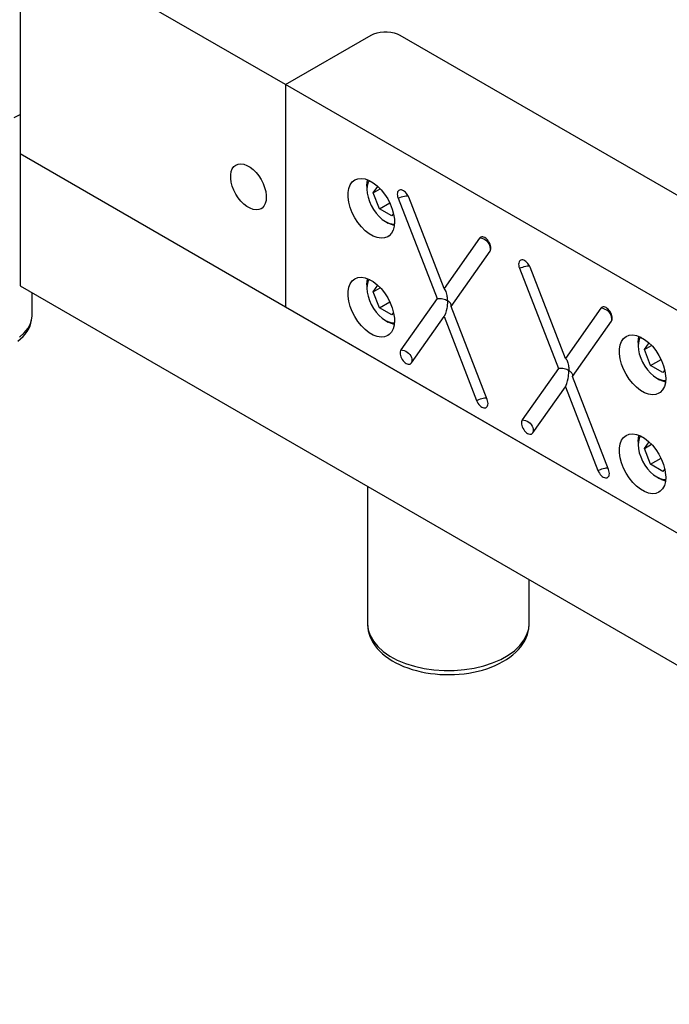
# Model space of a CAD drawing. Header units: inches. Extents: x 3 to 289, y 4 to 291.
# Tile 527 of 634: x 139 to 143, y 266 to 272. Entities that reach past the tile are written whole.
import ezdxf

# ---------------------------------------------------------------- set-up
doc = ezdxf.new("R2010")
doc.units = ezdxf.units.IN
doc.header["$LTSCALE"] = 0.5
doc.header["$MEASUREMENT"] = 0
doc.layers.add('STR_INS', color=8, linetype='Continuous')

msp = doc.modelspace()

# ---------------------------------------------------------------- linework, layer by layer
at = {"layer": 'STR_INS', "color": 190, "linetype": 'Continuous'}
for p, q in [((140.7869, 271.8748), (139.1428, 272.824)), ((139.1428, 272.824), (139.1428, 271.4457)), ((141.3339, 272.1891), (141.3528, 272.1954)), ((141.3528, 272.1954), (141.3732, 272.1997)), ((141.3732, 272.1997), (141.3947, 272.2019)), ((141.3947, 272.2019), (141.4165, 272.2019)), ((141.4165, 272.2019), (141.4379, 272.1997)), ((141.4379, 272.1997), (141.4584, 272.1954)), ((141.4584, 272.1954), (141.4773, 272.1891)), ((140.7869, 271.8748), (141.3172, 272.181)), ((141.3172, 272.181), (141.3339, 272.1891)), ((141.4773, 272.1891), (141.494, 272.181)), ((141.494, 272.181), (145.7366, 269.7315)), ((140.7869, 271.8748), (140.7869, 270.4966)), ((139.1075, 271.6703), (139.1428, 271.6907)), ((140.7869, 270.4966), (139.1428, 271.4457)), ((146.8503, 266.9959), (139.1428, 271.4457)), ((139.1428, 271.4457), (139.1428, 270.6292)), ((140.4503, 271.3363), (140.4569, 271.3533)), ((140.4569, 271.3533), (140.4666, 271.367)), ((140.4666, 271.367), (140.4789, 271.3769)), ((140.4789, 271.3769), (140.4937, 271.3827)), ((140.4937, 271.3827), (140.5104, 271.3842)), ((140.5104, 271.3842), (140.5285, 271.3814)), ((140.5285, 271.3814), (140.5474, 271.3743)), ((140.5474, 271.3743), (140.5667, 271.3631)), ((140.5667, 271.3631), (140.5857, 271.3483)), ((140.5857, 271.3483), (140.6038, 271.3303)), ((140.447, 271.3163), (140.4503, 271.3363)), ((140.447, 271.294), (140.447, 271.3163)), ((140.4503, 271.2702), (140.447, 271.294)), ((140.6038, 271.3303), (140.6204, 271.3095)), ((140.6204, 271.3095), (140.6352, 271.2867)), ((140.6352, 271.2867), (140.6476, 271.2625)), ((140.4569, 271.2455), (140.4503, 271.2702)), ((140.4666, 271.2207), (140.4569, 271.2455)), ((140.4789, 271.1965), (140.4666, 271.2207)), ((140.6476, 271.2625), (140.6572, 271.2377)), ((140.6572, 271.2377), (140.6638, 271.213)), ((140.4937, 271.1737), (140.4789, 271.1965)), ((140.5104, 271.1529), (140.4937, 271.1737)), ((140.6638, 271.213), (140.6671, 271.1892)), ((140.6675, 271.1778), (140.6659, 271.1566)), ((140.6671, 271.1892), (140.6675, 271.1778)), ((140.5285, 271.1349), (140.5104, 271.1529)), ((140.5474, 271.1201), (140.5285, 271.1349)), ((140.5667, 271.109), (140.5474, 271.1201)), ((140.5857, 271.1019), (140.5667, 271.109)), ((140.6038, 271.099), (140.5857, 271.1019)), ((140.6204, 271.1005), (140.6038, 271.099)), ((140.6352, 271.1063), (140.6204, 271.1005)), ((140.6417, 271.1107), (140.6352, 271.1063)), ((140.6527, 271.1226), (140.6417, 271.1107)), ((140.6609, 271.138), (140.6527, 271.1226)), ((140.6659, 271.1566), (140.6609, 271.138)), ((139.1428, 270.6292), (146.8503, 266.1794))]:
    msp.add_line(p, q, dxfattribs=at)
at = {"layer": 'STR_INS', "color": 9, "linetype": 'Continuous'}
for p, q in [((141.3339, 272.1891), (141.3528, 272.1954)), ((141.3528, 272.1954), (141.3732, 272.1997)), ((141.3732, 272.1997), (141.3947, 272.2019)), ((141.3947, 272.2019), (141.4165, 272.2019)), ((141.4165, 272.2019), (141.4379, 272.1997)), ((141.4379, 272.1997), (141.4584, 272.1954)), ((141.4584, 272.1954), (141.4773, 272.1891)), ((140.7869, 271.8748), (141.3172, 272.181)), ((141.3172, 272.181), (141.3339, 272.1891)), ((141.4773, 272.1891), (141.494, 272.181)), ((141.494, 272.181), (145.7366, 269.7315)), ((145.2063, 269.3233), (140.7869, 271.8748)), ((140.7869, 271.8748), (140.7869, 270.4966)), ((141.1995, 271.272), (141.2156, 271.2849)), ((141.2156, 271.2849), (141.2348, 271.2924)), ((141.2348, 271.2924), (141.2565, 271.2943)), ((141.2565, 271.2943), (141.28, 271.2906)), ((141.28, 271.2906), (141.3047, 271.2814)), ((141.3047, 271.2814), (141.3297, 271.2669)), ((141.1741, 271.206), (141.1785, 271.232)), ((141.1785, 271.232), (141.187, 271.2542)), ((141.187, 271.2542), (141.1995, 271.272)), ((141.3297, 271.2669), (141.3544, 271.2477)), ((141.3544, 271.2477), (141.3779, 271.2242)), ((141.3779, 271.2242), (141.3996, 271.1972)), ((141.4874, 271.2193), (141.4836, 271.2154)), ((141.4921, 271.222), (141.4874, 271.2193)), ((141.4975, 271.2231), (141.4921, 271.222)), ((141.5035, 271.2228), (141.4975, 271.2231)), ((141.5095, 271.2212), (141.5035, 271.2228)), ((141.5161, 271.2181), (141.5095, 271.2212)), ((141.1741, 271.1771), (141.1741, 271.206)), ((141.1785, 271.1461), (141.1741, 271.1771)), ((141.3996, 271.1972), (141.4188, 271.1676)), ((141.4188, 271.1676), (141.4349, 271.1361)), ((141.479, 271.2038), (141.4783, 271.1966)), ((141.4783, 271.1966), (141.4788, 271.1888)), ((141.4788, 271.1888), (141.4805, 271.1805)), ((141.4807, 271.2101), (141.479, 271.2038)), ((141.4805, 271.1805), (141.4832, 271.172)), ((141.4836, 271.2154), (141.4807, 271.2101)), ((141.4832, 271.172), (141.4834, 271.1715)), ((141.4834, 271.1715), (141.7244, 270.5504)), ((141.5226, 271.2136), (141.5161, 271.2181)), ((141.529, 271.208), (141.5226, 271.2136)), ((141.535, 271.2013), (141.529, 271.208)), ((141.5403, 271.1938), (141.535, 271.2013)), ((141.545, 271.1858), (141.5403, 271.1938)), ((141.5488, 271.1774), (141.545, 271.1858)), ((141.768, 270.6124), (141.5488, 271.1774)), ((141.187, 271.114), (141.1785, 271.1461)), ((141.1995, 271.0817), (141.187, 271.114)), ((141.4349, 271.1361), (141.4474, 271.1039)), ((141.4474, 271.1039), (141.4559, 271.0718)), ((141.2156, 271.0503), (141.1995, 271.0817)), ((141.2348, 271.0206), (141.2156, 271.0503)), ((141.4559, 271.0718), (141.4603, 271.0408)), ((141.4603, 271.0408), (141.4608, 271.026)), ((141.2565, 270.9937), (141.2348, 271.0206)), ((141.28, 270.9702), (141.2565, 270.9937)), ((141.4587, 270.9985), (141.4522, 270.9743)), ((141.4608, 271.026), (141.4587, 270.9985)), ((141.3047, 270.9509), (141.28, 270.9702)), ((141.3297, 270.9365), (141.3047, 270.9509)), ((141.3544, 270.9273), (141.3297, 270.9365)), ((141.3779, 270.9236), (141.3544, 270.9273)), ((141.3996, 270.9255), (141.3779, 270.9236)), ((141.4188, 270.933), (141.3996, 270.9255)), ((141.4272, 270.9388), (141.4188, 270.933)), ((141.4416, 270.9542), (141.4272, 270.9388)), ((141.4522, 270.9743), (141.4416, 270.9542)), ((141.9872, 270.9243), (141.768, 270.6124)), ((141.9874, 270.9245), (141.9872, 270.9243)), ((141.9912, 270.9285), (141.9874, 270.9245)), ((141.9959, 270.9311), (141.9912, 270.9285)), ((142.0013, 270.9323), (141.9959, 270.9311)), ((142.0073, 270.932), (142.0013, 270.9323)), ((142.013, 270.9304), (142.0073, 270.932)), ((142.0196, 270.9274), (142.013, 270.9304)), ((142.0261, 270.923), (142.0196, 270.9274)), ((142.0325, 270.9174), (142.0261, 270.923)), ((142.0385, 270.9108), (142.0325, 270.9174)), ((142.0439, 270.9034), (142.0385, 270.9108)), ((142.0486, 270.8953), (142.0439, 270.9034)), ((142.0524, 270.8869), (142.0486, 270.8953)), ((142.0552, 270.8784), (142.0524, 270.8869)), ((142.057, 270.8701), (142.0552, 270.8784)), ((142.0555, 270.8485), (142.0571, 270.8549)), ((142.0576, 270.8622), (142.057, 270.8701)), ((142.0571, 270.8549), (142.0576, 270.8622)), ((141.8116, 270.5), (142.0526, 270.8429)), ((142.0526, 270.8429), (142.0554, 270.8482)), ((142.0554, 270.8482), (142.0555, 270.8485)), ((142.2303, 270.7701), (142.2296, 270.7629)), ((142.2296, 270.7629), (142.2301, 270.755)), ((142.2301, 270.755), (142.2318, 270.7467)), ((142.232, 270.7764), (142.2303, 270.7701)), ((142.2318, 270.7467), (142.2345, 270.7382)), ((142.2349, 270.7816), (142.232, 270.7764)), ((142.2345, 270.7382), (142.2347, 270.7378)), ((142.2347, 270.7378), (142.4757, 270.1166)), ((142.2387, 270.7856), (142.2349, 270.7816)), ((142.2434, 270.7882), (142.2387, 270.7856)), ((142.2488, 270.7894), (142.2434, 270.7882)), ((142.2548, 270.7891), (142.2488, 270.7894)), ((142.2608, 270.7874), (142.2548, 270.7891)), ((142.2674, 270.7843), (142.2608, 270.7874)), ((142.2739, 270.7798), (142.2674, 270.7843)), ((142.2803, 270.7742), (142.2739, 270.7798)), ((142.2863, 270.7676), (142.2803, 270.7742)), ((142.2916, 270.7601), (142.2863, 270.7676)), ((142.2963, 270.752), (142.2916, 270.7601)), ((142.3001, 270.7436), (142.2963, 270.752)), ((142.5193, 270.1786), (142.3001, 270.7436)), ((141.1995, 270.6596), (141.2156, 270.6725)), ((141.2156, 270.6725), (141.2348, 270.68)), ((141.2348, 270.68), (141.2565, 270.6819)), ((141.2565, 270.6819), (141.28, 270.6782)), ((141.28, 270.6782), (141.3047, 270.669)), ((141.1741, 270.5936), (141.1785, 270.6196)), ((141.1785, 270.6196), (141.187, 270.6418)), ((141.187, 270.6418), (141.1995, 270.6596)), ((141.3047, 270.669), (141.3297, 270.6546)), ((141.3297, 270.6546), (141.3544, 270.6353)), ((141.3544, 270.6353), (141.3779, 270.6118)), ((141.3779, 270.6118), (141.3996, 270.5849)), ((141.7756, 270.6033), (141.768, 270.6124)), ((139.2173, 270.4435), (139.2173, 270.5862)), ((141.1741, 270.5647), (141.1741, 270.5936)), ((141.1785, 270.5337), (141.1741, 270.5647)), ((141.3996, 270.5849), (141.4188, 270.5552)), ((141.4188, 270.5552), (141.4349, 270.5238)), ((141.7244, 270.5504), (141.5011, 270.2327)), ((141.7244, 270.5504), (141.7338, 270.5509)), ((141.7338, 270.5509), (141.7431, 270.5507)), ((141.7431, 270.5507), (141.752, 270.5497)), ((141.752, 270.5497), (141.7605, 270.5482)), ((141.7807, 270.5928), (141.7756, 270.6033)), ((141.7834, 270.5846), (141.7807, 270.5928)), ((141.7854, 270.5768), (141.7834, 270.5846)), ((141.7867, 270.5695), (141.7854, 270.5768)), ((141.7877, 270.5627), (141.7867, 270.5695)), ((141.7884, 270.5561), (141.7877, 270.5627)), ((141.7889, 270.5498), (141.7884, 270.5561)), ((141.7891, 270.5436), (141.7889, 270.5498)), ((145.2063, 267.945), (140.7869, 270.4966)), ((141.187, 270.5016), (141.1785, 270.5337)), ((141.1995, 270.4694), (141.187, 270.5016)), ((141.4349, 270.5238), (141.4474, 270.4915)), ((141.4474, 270.4915), (141.4559, 270.4594)), ((141.7605, 270.5482), (141.7686, 270.5462)), ((141.7686, 270.5462), (141.776, 270.5437)), ((141.776, 270.5437), (141.7829, 270.5407)), ((141.7843, 270.4882), (141.7811, 270.4737)), ((141.7829, 270.5407), (141.7892, 270.5375)), ((141.7864, 270.5004), (141.7843, 270.4882)), ((141.7878, 270.511), (141.7864, 270.5004)), ((141.7886, 270.5205), (141.7878, 270.511)), ((141.7891, 270.5292), (141.7886, 270.5205)), ((141.7892, 270.5375), (141.7891, 270.5436)), ((141.7892, 270.5375), (141.7891, 270.5292)), ((141.7929, 270.5351), (141.7892, 270.5375)), ((141.7964, 270.5327), (141.7929, 270.5351)), ((141.7996, 270.5301), (141.7964, 270.5327)), ((141.8026, 270.5274), (141.7996, 270.5301)), ((141.8052, 270.5245), (141.8026, 270.5274)), ((141.8074, 270.5215), (141.8052, 270.5245)), ((141.8093, 270.5184), (141.8074, 270.5215)), ((141.8108, 270.5151), (141.8093, 270.5184)), ((141.8119, 270.5115), (141.8108, 270.5151)), ((141.8116, 270.5), (141.8124, 270.5039)), ((142.0349, 269.9244), (141.8116, 270.5)), ((141.8125, 270.5077), (141.8119, 270.5115)), ((141.8124, 270.5039), (141.8125, 270.5077)), ((142.7385, 270.4905), (142.5193, 270.1786)), ((142.7387, 270.4907), (142.7385, 270.4905)), ((142.7425, 270.4947), (142.7387, 270.4907)), ((142.7472, 270.4973), (142.7425, 270.4947)), ((142.7526, 270.4985), (142.7472, 270.4973)), ((142.7586, 270.4982), (142.7526, 270.4985)), ((142.7643, 270.4967), (142.7586, 270.4982)), ((142.7709, 270.4936), (142.7643, 270.4967)), ((142.7774, 270.4892), (142.7709, 270.4936)), ((142.7838, 270.4836), (142.7774, 270.4892)), ((139.2148, 270.4144), (139.2169, 270.4318)), ((139.2169, 270.4318), (139.2173, 270.44)), ((139.2173, 270.44), (139.2173, 270.4434)), ((141.2156, 270.4379), (141.1995, 270.4694)), ((141.2348, 270.4083), (141.2156, 270.4379)), ((141.4559, 270.4594), (141.4603, 270.4284)), ((141.4603, 270.4284), (141.4608, 270.4136)), ((141.5664, 270.1513), (141.768, 270.438)), ((141.7759, 270.4568), (141.768, 270.438)), ((141.768, 270.438), (141.9695, 269.9186)), ((141.7811, 270.4737), (141.7759, 270.4568)), ((142.7898, 270.477), (142.7838, 270.4836)), ((142.7952, 270.4696), (142.7898, 270.477)), ((142.7999, 270.4616), (142.7952, 270.4696)), ((142.8037, 270.4532), (142.7999, 270.4616)), ((142.8066, 270.4447), (142.8037, 270.4532)), ((142.8083, 270.4363), (142.8066, 270.4447)), ((142.8089, 270.4284), (142.8083, 270.4363)), ((142.8084, 270.4211), (142.8089, 270.4284)), ((139.1969, 270.3629), (139.2048, 270.3798)), ((139.2048, 270.3798), (139.2107, 270.3971)), ((139.2107, 270.3971), (139.2148, 270.4144)), ((141.2565, 270.3813), (141.2348, 270.4083)), ((141.28, 270.3578), (141.2565, 270.3813)), ((141.4587, 270.3861), (141.4522, 270.3619)), ((141.4608, 270.4136), (141.4587, 270.3861)), ((142.5629, 270.0663), (142.8039, 270.4092)), ((142.8039, 270.4092), (142.8067, 270.4144)), ((142.8067, 270.4144), (142.8068, 270.4147)), ((142.8068, 270.4147), (142.8084, 270.4211)), ((139.1469, 270.3), (139.162, 270.3147)), ((139.162, 270.3147), (139.1755, 270.3301)), ((139.1755, 270.3301), (139.1871, 270.3462)), ((139.1871, 270.3462), (139.1969, 270.3629)), ((141.3047, 270.3386), (141.28, 270.3578)), ((141.3297, 270.3241), (141.3047, 270.3386)), ((141.3544, 270.3149), (141.3297, 270.3241)), ((141.3779, 270.3112), (141.3544, 270.3149)), ((141.3996, 270.3131), (141.3779, 270.3112)), ((141.4188, 270.3207), (141.3996, 270.3131)), ((141.4272, 270.3264), (141.4188, 270.3207)), ((141.4416, 270.3418), (141.4272, 270.3264)), ((141.4522, 270.3619), (141.4416, 270.3418)), ((142.8789, 270.3024), (142.895, 270.3153)), ((142.895, 270.3153), (142.9142, 270.3228)), ((142.9142, 270.3228), (142.9359, 270.3247)), ((142.9359, 270.3247), (142.9594, 270.321)), ((142.9594, 270.321), (142.9841, 270.3118)), ((142.9841, 270.3118), (143.0091, 270.2974)), ((139.1302, 270.2863), (139.1469, 270.3)), ((142.8535, 270.2364), (142.8578, 270.2624)), ((142.8578, 270.2624), (142.8664, 270.2846)), ((142.8664, 270.2846), (142.8789, 270.3024)), ((143.0091, 270.2974), (143.0338, 270.2781)), ((143.0338, 270.2781), (143.0573, 270.2546)), ((143.0573, 270.2546), (143.079, 270.2277)), ((141.4966, 270.221), (141.496, 270.2138)), ((141.496, 270.2138), (141.4966, 270.2059)), ((141.4983, 270.2274), (141.4966, 270.221)), ((141.4966, 270.2059), (141.4983, 270.1976)), ((141.5011, 270.2327), (141.4983, 270.2274)), ((141.4983, 270.1976), (141.5011, 270.1891)), ((141.5011, 270.1891), (141.5048, 270.1807)), ((142.8535, 270.2075), (142.8535, 270.2364)), ((142.8578, 270.1765), (142.8535, 270.2075)), ((143.079, 270.2277), (143.0981, 270.198)), ((143.0981, 270.198), (143.1142, 270.1666)), ((141.5048, 270.1807), (141.5095, 270.1726)), ((141.5095, 270.1726), (141.5149, 270.1651)), ((141.5149, 270.1651), (141.5208, 270.1585)), ((141.5208, 270.1585), (141.5272, 270.1528)), ((141.5272, 270.1528), (141.5338, 270.1484)), ((141.5338, 270.1484), (141.5403, 270.1453)), ((141.5403, 270.1453), (141.5467, 270.1436)), ((141.5467, 270.1436), (141.5526, 270.1433)), ((141.5526, 270.1433), (141.558, 270.1446)), ((141.558, 270.1446), (141.5627, 270.1473)), ((141.5627, 270.1473), (141.5664, 270.1513)), ((142.5193, 270.1786), (142.5269, 270.1695)), ((142.5269, 270.1695), (142.532, 270.1591)), ((142.532, 270.1591), (142.5347, 270.1509)), ((142.5347, 270.1509), (142.5367, 270.1431)), ((142.5367, 270.1431), (142.5381, 270.1358)), ((142.5381, 270.1358), (142.539, 270.1289)), ((142.539, 270.1289), (142.5397, 270.1224)), ((142.5397, 270.1224), (142.5402, 270.1161)), ((142.8664, 270.1444), (142.8578, 270.1765)), ((142.8789, 270.1122), (142.8664, 270.1444)), ((143.1142, 270.1666), (143.1268, 270.1343)), ((143.1268, 270.1343), (143.1353, 270.1022)), ((142.4757, 270.1166), (142.2524, 269.7989)), ((142.4851, 270.1171), (142.4757, 270.1166)), ((142.4944, 270.1169), (142.4851, 270.1171)), ((142.5033, 270.116), (142.4944, 270.1169)), ((142.5118, 270.1144), (142.5033, 270.116)), ((142.5199, 270.1124), (142.5118, 270.1144)), ((142.5273, 270.1099), (142.5199, 270.1124)), ((142.5342, 270.107), (142.5273, 270.1099)), ((142.5405, 270.1037), (142.5342, 270.107)), ((142.5356, 270.0544), (142.5377, 270.0667)), ((142.5377, 270.0667), (142.5391, 270.0773)), ((142.5391, 270.0773), (142.5399, 270.0867)), ((142.5399, 270.0867), (142.5404, 270.0954)), ((142.5402, 270.1161), (142.5404, 270.1099)), ((142.5404, 270.1099), (142.5405, 270.1037)), ((142.5404, 270.0954), (142.5405, 270.1037)), ((142.5405, 270.1037), (142.5442, 270.1014)), ((142.5442, 270.1014), (142.5477, 270.0989)), ((142.5477, 270.0989), (142.5509, 270.0963)), ((142.5509, 270.0963), (142.5539, 270.0936)), ((142.5539, 270.0936), (142.5565, 270.0907)), ((142.5565, 270.0907), (142.5587, 270.0877)), ((142.5587, 270.0877), (142.5606, 270.0846)), ((142.5606, 270.0846), (142.5621, 270.0814)), ((142.5621, 270.0814), (142.5632, 270.0777)), ((142.5637, 270.0701), (142.5629, 270.0663)), ((142.7862, 269.4907), (142.5629, 270.0663)), ((142.5632, 270.0777), (142.5638, 270.0739)), ((142.5638, 270.0739), (142.5637, 270.0701)), ((142.895, 270.0807), (142.8789, 270.1122)), ((142.9142, 270.0511), (142.895, 270.0807)), ((143.1353, 270.1022), (143.1397, 270.0712)), ((143.1397, 270.0712), (143.1402, 270.0564)), ((142.3177, 269.7176), (142.5193, 270.0043)), ((142.5193, 270.0043), (142.5272, 270.0231)), ((142.5193, 270.0043), (142.7208, 269.4848)), ((142.5272, 270.0231), (142.5324, 270.04)), ((142.5324, 270.04), (142.5356, 270.0544)), ((142.9359, 270.0241), (142.9142, 270.0511)), ((142.9594, 270.0006), (142.9359, 270.0241)), ((142.9841, 269.9814), (142.9594, 270.0006)), ((143.1316, 270.0047), (143.121, 269.9846)), ((143.138, 270.0289), (143.1316, 270.0047)), ((143.1402, 270.0564), (143.138, 270.0289)), ((143.0091, 269.9669), (142.9841, 269.9814)), ((143.0338, 269.9577), (143.0091, 269.9669)), ((143.0573, 269.954), (143.0338, 269.9577)), ((143.079, 269.9559), (143.0573, 269.954)), ((143.0981, 269.9634), (143.079, 269.9559)), ((143.1066, 269.9692), (143.0981, 269.9634)), ((143.121, 269.9846), (143.1066, 269.9692)), ((141.9695, 269.9186), (141.9733, 269.9102)), ((141.9733, 269.9102), (141.9779, 269.9021)), ((141.9779, 269.9021), (141.9833, 269.8947)), ((141.9833, 269.8947), (141.9893, 269.888)), ((141.9893, 269.888), (141.9957, 269.8824)), ((141.9957, 269.8824), (142.0022, 269.8779)), ((142.0022, 269.8779), (142.0088, 269.8748)), ((142.0311, 269.8768), (142.0349, 269.8809)), ((142.0376, 269.9164), (142.0349, 269.9244)), ((142.0349, 269.8809), (142.0377, 269.8861)), ((142.0393, 269.908), (142.0376, 269.9164)), ((142.0377, 269.8861), (142.0378, 269.8864)), ((142.0378, 269.8864), (142.0394, 269.8928)), ((142.04, 269.9001), (142.0393, 269.908)), ((142.0394, 269.8928), (142.04, 269.9001)), ((142.0088, 269.8748), (142.0151, 269.8731)), ((142.0151, 269.8731), (142.0211, 269.8729)), ((142.0211, 269.8729), (142.0265, 269.8741)), ((142.0265, 269.8741), (142.0311, 269.8768)), ((142.2479, 269.7873), (142.2473, 269.78)), ((142.2473, 269.78), (142.2479, 269.7721)), ((142.2496, 269.7936), (142.2479, 269.7873)), ((142.2479, 269.7721), (142.2496, 269.7638)), ((142.2524, 269.7989), (142.2496, 269.7936)), ((142.2496, 269.7638), (142.2524, 269.7553)), ((142.2524, 269.7553), (142.2561, 269.7469)), ((142.2561, 269.7469), (142.2608, 269.7388)), ((142.2608, 269.7388), (142.2662, 269.7314)), ((142.2662, 269.7314), (142.2721, 269.7247)), ((142.2721, 269.7247), (142.2785, 269.7191)), ((142.2785, 269.7191), (142.2851, 269.7146)), ((142.2851, 269.7146), (142.2916, 269.7115)), ((142.2916, 269.7115), (142.298, 269.7098)), ((142.298, 269.7098), (142.3039, 269.7096)), ((142.3039, 269.7096), (142.3093, 269.7108)), ((142.3093, 269.7108), (142.314, 269.7135)), ((142.314, 269.7135), (142.3177, 269.7176)), ((142.8789, 269.69), (142.895, 269.7029)), ((142.895, 269.7029), (142.9142, 269.7104)), ((142.9142, 269.7104), (142.9359, 269.7123)), ((142.9359, 269.7123), (142.9594, 269.7086)), ((142.9594, 269.7086), (142.9841, 269.6994)), ((142.9841, 269.6994), (143.0091, 269.685)), ((142.8535, 269.624), (142.8578, 269.65)), ((142.8578, 269.65), (142.8664, 269.6722)), ((142.8664, 269.6722), (142.8789, 269.69)), ((143.0091, 269.685), (143.0338, 269.6657)), ((143.0338, 269.6657), (143.0573, 269.6423)), ((143.0573, 269.6423), (143.079, 269.6153)), ((142.8535, 269.5951), (142.8535, 269.624)), ((142.8578, 269.5642), (142.8535, 269.5951)), ((143.079, 269.6153), (143.0981, 269.5856)), ((143.0981, 269.5856), (143.1142, 269.5542)), ((142.8664, 269.532), (142.8578, 269.5642)), ((142.8789, 269.4998), (142.8664, 269.532)), ((143.1142, 269.5542), (143.1268, 269.5219)), ((143.1268, 269.5219), (143.1353, 269.4898)), ((142.7208, 269.4848), (142.7246, 269.4764)), ((142.7246, 269.4764), (142.7292, 269.4684)), ((142.7292, 269.4684), (142.7346, 269.4609)), ((142.7346, 269.4609), (142.7406, 269.4543)), ((142.7406, 269.4543), (142.747, 269.4486)), ((142.7889, 269.4826), (142.7862, 269.4907)), ((142.7862, 269.4471), (142.789, 269.4524)), ((142.7906, 269.4743), (142.7889, 269.4826)), ((142.789, 269.4524), (142.7891, 269.4527)), ((142.7891, 269.4527), (142.7907, 269.4591)), ((142.7913, 269.4663), (142.7906, 269.4743)), ((142.7907, 269.4591), (142.7913, 269.4663)), ((142.895, 269.4683), (142.8789, 269.4998)), ((142.9142, 269.4387), (142.895, 269.4683)), ((143.1353, 269.4898), (143.1397, 269.4588)), ((143.1397, 269.4588), (143.1402, 269.4441)), ((142.747, 269.4486), (142.7535, 269.4442)), ((142.7535, 269.4442), (142.7601, 269.441)), ((142.7601, 269.441), (142.7664, 269.4393)), ((142.7664, 269.4393), (142.7724, 269.4391)), ((142.7724, 269.4391), (142.7778, 269.4404)), ((142.7778, 269.4404), (142.7824, 269.443)), ((142.7824, 269.443), (142.7862, 269.4471)), ((142.9359, 269.4117), (142.9142, 269.4387)), ((142.9594, 269.3882), (142.9359, 269.4117)), ((143.1316, 269.3923), (143.121, 269.3722)), ((143.138, 269.4165), (143.1316, 269.3923)), ((143.1402, 269.4441), (143.138, 269.4165)), ((141.2945, 269.387), (141.2945, 268.5349)), ((142.9841, 269.369), (142.9594, 269.3882)), ((143.0091, 269.3545), (142.9841, 269.369)), ((143.0338, 269.3453), (143.0091, 269.3545)), ((143.0573, 269.3416), (143.0338, 269.3453)), ((143.079, 269.3436), (143.0573, 269.3416)), ((143.0981, 269.3511), (143.079, 269.3436)), ((143.1066, 269.3569), (143.0981, 269.3511)), ((143.121, 269.3722), (143.1066, 269.3569)), ((142.2945, 268.5349), (142.2945, 268.8096)), ((141.2945, 268.535), (141.2945, 268.5331)), ((141.2945, 268.5331), (141.2946, 268.5298)), ((141.2946, 268.5298), (141.2959, 268.5105)), ((141.2959, 268.5105), (141.2991, 268.4914)), ((141.2991, 268.4914), (141.304, 268.4725)), ((142.2837, 268.4685), (142.2891, 268.4878)), ((142.2891, 268.4878), (142.2926, 268.5072)), ((142.2926, 268.5072), (142.2943, 268.5266)), ((142.2943, 268.5266), (142.2945, 268.5322)), ((142.2945, 268.5322), (142.2945, 268.5351)), ((141.304, 268.4725), (141.3107, 268.4539)), ((141.3107, 268.4539), (141.3191, 268.4356)), ((141.3191, 268.4356), (141.3292, 268.4177)), ((141.3292, 268.4177), (141.3411, 268.4001)), ((142.2561, 268.412), (142.2672, 268.4305)), ((142.2672, 268.4305), (142.2764, 268.4494)), ((142.2764, 268.4494), (142.2837, 268.4685)), ((141.3411, 268.4001), (141.3547, 268.3831)), ((141.3547, 268.3831), (141.3699, 268.3665)), ((141.3699, 268.3665), (141.3868, 268.3506)), ((142.1943, 268.3439), (142.2123, 268.3599)), ((142.2123, 268.3599), (142.2286, 268.3766)), ((142.2286, 268.3766), (142.2433, 268.394)), ((142.2433, 268.394), (142.2561, 268.412)), ((141.3868, 268.3506), (141.4053, 268.3354)), ((141.4053, 268.3354), (141.4252, 268.321)), ((141.4252, 268.321), (141.4465, 268.3074)), ((141.4465, 268.3074), (141.4691, 268.2946)), ((141.4691, 268.2946), (141.4928, 268.2828)), ((142.1088, 268.2889), (142.1321, 268.3013)), ((142.1321, 268.3013), (142.1541, 268.3146)), ((142.1541, 268.3146), (142.1749, 268.3288)), ((142.1749, 268.3288), (142.1943, 268.3439)), ((141.4928, 268.2828), (141.5176, 268.272)), ((141.5176, 268.272), (141.5434, 268.2622)), ((141.5434, 268.2622), (141.57, 268.2533)), ((141.57, 268.2533), (141.5974, 268.2456)), ((141.5974, 268.2456), (141.6255, 268.2388)), ((141.6255, 268.2388), (141.6541, 268.2331)), ((141.6541, 268.2331), (141.6832, 268.2285)), ((141.9211, 268.2308), (141.9499, 268.236)), ((141.9499, 268.236), (141.9783, 268.2422)), ((141.9783, 268.2422), (142.006, 268.2495)), ((142.006, 268.2495), (142.033, 268.2578)), ((142.033, 268.2578), (142.0592, 268.2672)), ((142.0592, 268.2672), (142.0845, 268.2776)), ((142.0845, 268.2776), (142.1088, 268.2889)), ((141.6832, 268.2285), (141.7127, 268.225)), ((141.7127, 268.225), (141.7424, 268.2225)), ((141.7424, 268.2225), (141.7724, 268.2212)), ((141.7724, 268.2212), (141.8024, 268.2209)), ((141.8024, 268.2209), (141.8323, 268.2217)), ((141.8323, 268.2217), (141.8622, 268.2237)), ((141.8622, 268.2237), (141.8918, 268.2267)), ((141.8918, 268.2267), (141.9211, 268.2308))]:
    msp.add_line(p, q, dxfattribs=at)
at = {"layer": 'STR_INS', "color": 132, "linetype": 'Continuous'}
for p, q in [((141.2923, 271.2719), (141.2954, 271.2855)), ((141.3041, 271.2817), (141.2962, 271.2649)), ((141.2903, 271.2465), (141.2923, 271.2719)), ((141.2903, 271.2465), (141.2903, 271.2265)), ((141.2915, 271.245), (141.2903, 271.2265)), ((141.2903, 271.2265), (141.2921, 271.2024)), ((141.2962, 271.2649), (141.2915, 271.245)), ((141.329, 271.2042), (141.3576, 271.2448)), ((141.329, 271.2042), (141.373, 271.2295)), ((141.2921, 271.2024), (141.2973, 271.177)), ((141.2973, 271.177), (141.3058, 271.1511)), ((141.3673, 271.1055), (141.329, 271.2042)), ((141.3058, 271.1511), (141.3173, 271.1254)), ((141.3173, 271.1254), (141.3315, 271.1008)), ((141.3315, 271.1008), (141.348, 271.078)), ((141.3673, 271.1055), (141.4318, 271.1428)), ((141.4439, 271.0613), (141.3673, 271.1055)), ((141.348, 271.078), (141.3662, 271.0577)), ((141.3662, 271.0577), (141.3856, 271.0405)), ((141.3856, 271.0405), (141.4056, 271.0269)), ((141.4548, 271.0769), (141.4439, 271.0613)), ((141.4056, 271.0269), (141.4229, 271.0169)), ((141.4056, 271.0269), (141.4256, 271.0173)), ((141.4365, 271.0099), (141.4229, 271.0169)), ((141.4256, 271.0173), (141.445, 271.0121)), ((141.4592, 271.0018), (141.4365, 271.0099)), ((141.445, 271.0121), (141.4602, 271.0112)), ((141.2923, 270.6596), (141.2954, 270.6731)), ((141.2903, 270.6341), (141.2923, 270.6596)), ((141.2903, 270.6341), (141.2903, 270.6141)), ((141.2915, 270.6327), (141.2903, 270.6141)), ((141.2903, 270.6141), (141.2921, 270.59)), ((141.2962, 270.6526), (141.2915, 270.6327)), ((141.3041, 270.6693), (141.2962, 270.6526)), ((141.329, 270.5918), (141.3576, 270.6324)), ((141.329, 270.5918), (141.373, 270.6172)), ((141.2921, 270.59), (141.2973, 270.5646)), ((141.2973, 270.5646), (141.3058, 270.5387)), ((141.3673, 270.4931), (141.329, 270.5918)), ((141.3058, 270.5387), (141.3173, 270.513)), ((141.3173, 270.513), (141.3315, 270.4884)), ((141.3315, 270.4884), (141.348, 270.4656)), ((141.3673, 270.4931), (141.4318, 270.5304)), ((141.4439, 270.449), (141.3673, 270.4931)), ((141.348, 270.4656), (141.3662, 270.4453)), ((141.3662, 270.4453), (141.3856, 270.4281)), ((141.3856, 270.4281), (141.4056, 270.4145)), ((141.4548, 270.4646), (141.4439, 270.449)), ((141.4056, 270.4145), (141.4229, 270.4045)), ((141.4056, 270.4145), (141.4256, 270.405)), ((141.4365, 270.3975), (141.4229, 270.4045)), ((141.4256, 270.405), (141.445, 270.3998)), ((141.4592, 270.3894), (141.4365, 270.3975)), ((141.445, 270.3998), (141.4602, 270.3989)), ((142.9717, 270.3024), (142.9748, 270.3159)), ((142.9835, 270.3121), (142.9755, 270.2954)), ((142.9697, 270.2769), (142.9717, 270.3024)), ((142.9697, 270.2769), (142.9697, 270.2569)), ((142.9709, 270.2755), (142.9697, 270.2569)), ((142.9697, 270.2569), (142.9715, 270.2328)), ((142.9755, 270.2954), (142.9709, 270.2755)), ((143.0084, 270.2346), (143.037, 270.2752)), ((143.0084, 270.2346), (143.0524, 270.26)), ((142.9715, 270.2328), (142.9767, 270.2074)), ((142.9767, 270.2074), (142.9852, 270.1815)), ((143.0467, 270.1359), (143.0084, 270.2346)), ((142.9852, 270.1815), (142.9967, 270.1558)), ((142.9967, 270.1558), (143.0109, 270.1312)), ((143.0109, 270.1312), (143.0273, 270.1084)), ((143.0467, 270.1359), (143.1112, 270.1732)), ((143.1232, 270.0917), (143.0467, 270.1359)), ((143.0273, 270.1084), (143.0455, 270.0881)), ((143.0455, 270.0881), (143.065, 270.0709)), ((143.065, 270.0709), (143.085, 270.0573)), ((143.1342, 270.1073), (143.1232, 270.0917)), ((143.085, 270.0573), (143.1023, 270.0473)), ((143.085, 270.0573), (143.105, 270.0478)), ((143.1158, 270.0403), (143.1023, 270.0473)), ((143.105, 270.0478), (143.1244, 270.0426)), ((143.1385, 270.0322), (143.1158, 270.0403)), ((143.1244, 270.0426), (143.1396, 270.0417)), ((142.9717, 269.69), (142.9748, 269.7035)), ((142.9835, 269.6997), (142.9756, 269.683)), ((142.9697, 269.6646), (142.9717, 269.69)), ((142.9697, 269.6646), (142.9697, 269.6446)), ((142.9709, 269.6631), (142.9697, 269.6446)), ((142.9697, 269.6446), (142.9715, 269.6204)), ((142.9756, 269.683), (142.9709, 269.6631)), ((143.0084, 269.6222), (143.037, 269.6628)), ((143.0084, 269.6222), (143.0524, 269.6476)), ((142.9715, 269.6204), (142.9767, 269.595)), ((142.9767, 269.595), (142.9852, 269.5691)), ((143.0467, 269.5236), (143.0084, 269.6222)), ((142.9852, 269.5691), (142.9967, 269.5434)), ((142.9967, 269.5434), (143.0109, 269.5188)), ((143.0109, 269.5188), (143.0273, 269.496)), ((143.0467, 269.5236), (143.1112, 269.5608)), ((143.1232, 269.4794), (143.0467, 269.5236)), ((143.0273, 269.496), (143.0455, 269.4757)), ((143.0455, 269.4757), (143.065, 269.4585)), ((143.065, 269.4585), (143.085, 269.4449)), ((143.1342, 269.495), (143.1232, 269.4794)), ((143.085, 269.4449), (143.1023, 269.4349)), ((143.085, 269.4449), (143.105, 269.4354)), ((143.1159, 269.4279), (143.1023, 269.4349)), ((143.105, 269.4354), (143.1244, 269.4302)), ((143.1385, 269.4198), (143.1159, 269.4279)), ((143.1244, 269.4302), (143.1397, 269.4293))]:
    msp.add_line(p, q, dxfattribs=at)
at = {"layer": 'STR_INS', "color": 4, "linetype": 'Continuous'}
for p, q in [((141.4834, 271.1715), (141.4935, 271.1755)), ((141.4935, 271.1755), (141.5037, 271.179)), ((141.5037, 271.179), (141.5135, 271.1819)), ((141.5135, 271.1819), (141.5227, 271.1843)), ((141.5227, 271.1843), (141.531, 271.1859)), ((141.531, 271.1859), (141.5382, 271.1868)), ((141.5382, 271.1868), (141.5439, 271.1869)), ((141.5439, 271.1869), (141.5444, 271.1869)), ((141.9946, 270.9234), (141.9872, 270.9243)), ((142.0048, 270.9209), (141.9946, 270.9234)), ((142.0148, 270.9169), (142.0048, 270.9209)), ((142.0242, 270.9114), (142.0148, 270.9169)), ((142.0327, 270.9047), (142.0242, 270.9114)), ((142.0402, 270.8969), (142.0327, 270.9047)), ((142.0464, 270.8884), (142.0402, 270.8969)), ((142.051, 270.8793), (142.0464, 270.8884)), ((142.054, 270.8699), (142.051, 270.8793)), ((142.0553, 270.8605), (142.054, 270.8699)), ((142.0548, 270.8514), (142.0553, 270.8605)), ((142.0526, 270.8429), (142.0548, 270.8514)), ((142.2347, 270.7378), (142.2448, 270.7417)), ((142.2448, 270.7417), (142.255, 270.7452)), ((142.255, 270.7452), (142.2648, 270.7482)), ((142.2648, 270.7482), (142.274, 270.7505)), ((142.274, 270.7505), (142.2823, 270.7521)), ((142.2823, 270.7521), (142.2895, 270.753)), ((142.2895, 270.753), (142.2953, 270.7531)), ((142.2953, 270.7531), (142.2957, 270.7531)), ((142.7459, 270.4897), (142.7385, 270.4905)), ((142.7561, 270.4872), (142.7459, 270.4897)), ((139.2083, 270.3963), (139.2163, 270.4275)), ((139.2163, 270.4275), (139.2173, 270.4435)), ((142.7661, 270.4831), (142.7561, 270.4872)), ((142.7755, 270.4777), (142.7661, 270.4831)), ((142.784, 270.4709), (142.7755, 270.4777)), ((142.7915, 270.4632), (142.784, 270.4709)), ((142.7977, 270.4546), (142.7915, 270.4632)), ((142.8023, 270.4455), (142.7977, 270.4546)), ((142.8053, 270.4361), (142.8023, 270.4455)), ((142.8066, 270.4267), (142.8053, 270.4361)), ((142.8061, 270.4177), (142.8066, 270.4267)), ((139.1693, 270.3374), (139.1925, 270.366)), ((139.1925, 270.366), (139.2083, 270.3963)), ((142.8039, 270.4092), (142.8061, 270.4177)), ((139.139, 270.3111), (139.1693, 270.3374)), ((141.5011, 270.2327), (141.5112, 270.2313)), ((141.5112, 270.2313), (141.5214, 270.2284)), ((141.5214, 270.2284), (141.5312, 270.2239)), ((141.5312, 270.2239), (141.5404, 270.2181)), ((141.5404, 270.2181), (141.5487, 270.2111)), ((141.5487, 270.2111), (141.5558, 270.2031)), ((141.5558, 270.2031), (141.5616, 270.1944)), ((141.5616, 270.1944), (141.5659, 270.1852)), ((141.5659, 270.1852), (141.5684, 270.1757)), ((141.5683, 270.1575), (141.5664, 270.1513)), ((141.5692, 270.1664), (141.5683, 270.1575)), ((141.5684, 270.1757), (141.5692, 270.1664)), ((141.972, 269.9196), (141.9695, 269.9186)), ((141.9821, 269.9234), (141.972, 269.9196)), ((141.9922, 269.9268), (141.9821, 269.9234)), ((142.0019, 269.9296), (141.9922, 269.9268)), ((142.0109, 269.9318), (142.0019, 269.9296)), ((142.019, 269.9332), (142.0109, 269.9318)), ((142.0258, 269.9339), (142.019, 269.9332)), ((142.0313, 269.9338), (142.0258, 269.9339)), ((142.2524, 269.7989), (142.2625, 269.7976)), ((142.2625, 269.7976), (142.2727, 269.7946)), ((142.2727, 269.7946), (142.2825, 269.7902)), ((142.2825, 269.7902), (142.2917, 269.7844)), ((142.2917, 269.7844), (142.3, 269.7774)), ((142.3, 269.7774), (142.3071, 269.7694)), ((142.3071, 269.7694), (142.3129, 269.7606)), ((142.3129, 269.7606), (142.3172, 269.7514)), ((142.3172, 269.7514), (142.3197, 269.742)), ((142.3196, 269.7237), (142.3177, 269.7176)), ((142.3205, 269.7327), (142.3196, 269.7237)), ((142.3197, 269.742), (142.3205, 269.7327)), ((142.7233, 269.4858), (142.7208, 269.4848)), ((142.7334, 269.4897), (142.7233, 269.4858)), ((142.7435, 269.493), (142.7334, 269.4897)), ((142.7532, 269.4959), (142.7435, 269.493)), ((142.7622, 269.498), (142.7532, 269.4959)), ((142.7703, 269.4995), (142.7622, 269.498)), ((142.7771, 269.5002), (142.7703, 269.4995)), ((142.7826, 269.5001), (142.7771, 269.5002)), ((141.2945, 268.5349), (141.2985, 268.4985)), ((141.2985, 268.4985), (141.3104, 268.4626)), ((142.2811, 268.4686), (142.2917, 268.5046)), ((142.2917, 268.5046), (142.2945, 268.5349)), ((141.3104, 268.4626), (141.3301, 268.428)), ((141.3301, 268.428), (141.3572, 268.395)), ((142.2369, 268.4004), (142.2627, 268.4337)), ((142.2627, 268.4337), (142.2811, 268.4686)), ((141.3572, 268.395), (141.3912, 268.3642)), ((141.3912, 268.3642), (141.4318, 268.3362)), ((142.1645, 268.3407), (142.2039, 268.3692)), ((142.2039, 268.3692), (142.2369, 268.4004)), ((141.4318, 268.3362), (141.4781, 268.3114)), ((141.4781, 268.3114), (141.5295, 268.2901)), ((142.0135, 268.2754), (142.0685, 268.2934)), ((142.0685, 268.2934), (142.1191, 268.3153)), ((142.1191, 268.3153), (142.1645, 268.3407)), ((141.5295, 268.2901), (141.5851, 268.2728)), ((141.5851, 268.2728), (141.644, 268.2596)), ((141.644, 268.2596), (141.7054, 268.2509)), ((141.7054, 268.2509), (141.7682, 268.2466)), ((141.7682, 268.2466), (141.8314, 268.247)), ((141.8314, 268.247), (141.894, 268.252)), ((141.894, 268.252), (141.955, 268.2615)), ((141.955, 268.2615), (142.0135, 268.2754))]:
    msp.add_line(p, q, dxfattribs=at)

doc.saveas('drawing.dxf')
